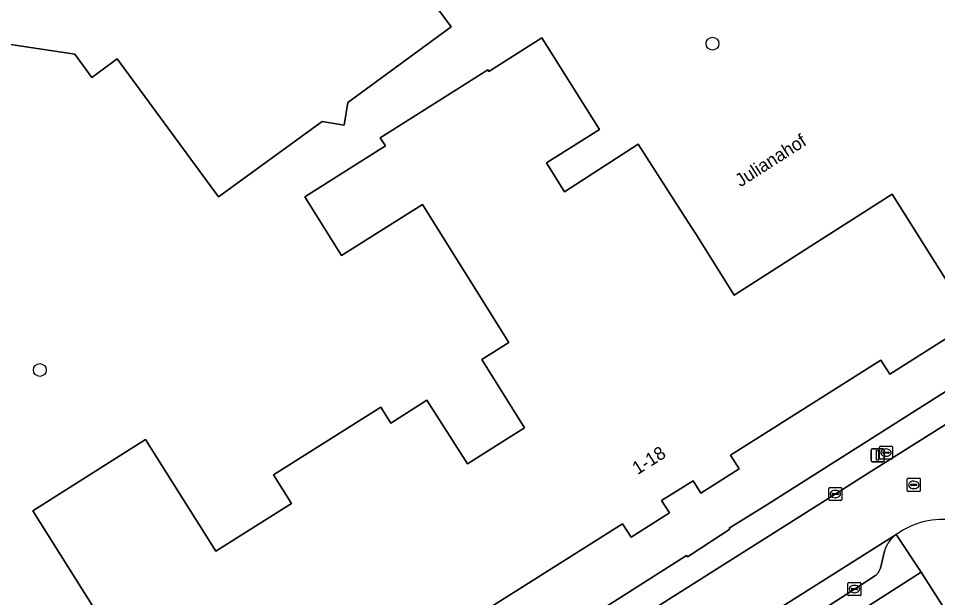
# Model space of a CAD drawing. Extents: x 160663 to 161506, y 382245 to 383291.
# Drawn here: x 160715.1 to 160785.3, y 383175.5 to 383219.7 of the extents above; entities that cross this region are included whole.
import ezdxf

# ---------------------------------------------------------------- set-up
doc = ezdxf.new("R2010")
doc.units = 0
for name, color, linetype in [('IMGEO_Boom', 7, 'Continuous'), ('IMGEO_Brandkraan', 7, 'Continuous'), ('IMGEO_Erf', 7, 'Continuous'), ('IMGEO_Kolk', 7, 'Continuous'), ('IMGEO_Lichtmast', 7, 'Continuous'), ('IMGEO_Openbare_ruimte_label', 7, 'Continuous'), ('IMGEO_Pand', 7, 'Continuous'), ('IMGEO_Pand_nummerreeks', 7, 'Continuous'), ('IMGEO_Parkeervlak_open', 7, 'Continuous'), ('IMGEO_Rijbaan_lokaal_open', 7, 'Continuous'), ('IMGEO_Rioolput', 7, 'Continuous'), ('IMGEO_Voetpad_open', 7, 'Continuous')]:
    doc.layers.add(name, color=color, linetype=linetype)

msp = doc.modelspace()

# ---------------------------------------------------------------- linework, layer by layer
at = {"layer": 'IMGEO_Boom'}
for centre in [(160768.069, 383217.764), (160716.701, 383192.839)]:
    msp.add_circle(centre, 0.489, dxfattribs=at)
at = {"layer": 'IMGEO_Brandkraan'}
for p, q in [((160780.813, 383186.096), (160780.813, 383186.948)), ((160780.888, 383187.022), (160781.74, 383187.022)), ((160781.301, 383186.802), (160781.326, 383186.802)), ((160781.814, 383186.948), (160781.814, 383186.096)), ((160781.74, 383186.022), (160780.888, 383186.022)), ((160781.072, 383186.516), (160781.072, 383186.528)), ((160781.51, 383186.479), (160781.112, 383186.479)), ((160781.115, 383186.565), (160781.513, 383186.565)), ((160781.324, 383186.242), (160781.299, 383186.242)), ((160781.556, 383186.528), (160781.556, 383186.516))]:
    msp.add_line(p, q, dxfattribs=at)
for points in [[(160780.813, 383186.096), (160780.813, 383186.948)], [(160780.888, 383187.022), (160781.74, 383187.022)], [(160781.814, 383186.948), (160781.814, 383186.096)], [(160781.74, 383186.022), (160780.888, 383186.022)]]:
    msp.add_lwpolyline(points, dxfattribs=at)
for centre, radius, start, end in [((160780.89, 383186.946), 0.0765, 91.55205, 178.44795), ((160780.89, 383186.946), 0.0765, 91.55205, 178.44795), ((160781.738, 383186.946), 0.0765, 1.55205, 88.44795), ((160781.738, 383186.946), 0.0765, 1.55205, 88.44795), ((160780.89, 383186.098), 0.0765, 181.55205, 268.44795), ((160780.89, 383186.098), 0.0765, 181.55205, 268.44795), ((160781.112, 383186.525), 0.0403, 85.87752, 175.75265), ((160781.109, 383186.515), 0.0366, 178.93798, 274.71019), ((160781.513, 383186.522), 0.043, 264.86636, 352.45326), ((160781.517, 383186.527), 0.0386, 1.73085, 96.63898), ((160781.738, 383186.098), 0.0765, 271.55205, 358.44795), ((160781.738, 383186.098), 0.0765, 271.55205, 358.44795)]:
    msp.add_arc(centre, radius, start, end, dxfattribs=at)
for centre, major_axis, ratio, start_param, end_param in [((160781.3, 383186.522), (-0.387, 0.002), 0.722429, 4.712389, 7.853982), ((160781.325, 383186.522), (-0.39, 0.002), 0.717154, 1.570796, 4.712389)]:
    msp.add_ellipse(centre, major_axis=major_axis, ratio=ratio, start_param=start_param, end_param=end_param, dxfattribs=at)
at = {"layer": 'IMGEO_Erf'}
for points in [[(160740.336, 383229.582), (160748.104, 383219.035), (160740.221, 383213.255), (160739.944, 383211.542), (160738.252, 383211.811), (160730.354, 383206.06), (160722.607, 383216.6), (160720.665, 383215.187), (160719.369, 383216.946), (160713.6, 383217.83), (160708.657, 383218.588), (160709.673, 383225.118)], [(160724.191, 383169.333), (160716.168, 383182.089), (160724.771, 383187.521), (160730.139, 383178.986), (160735.914, 383182.644), (160734.541, 383184.817), (160742.738, 383189.996), (160743.515, 383188.774), (160746.247, 383190.523), (160749.352, 383185.672), (160753.714, 383188.406), (160750.443, 383193.636), (160752.509, 383194.944), (160745.931, 383205.479), (160739.749, 383201.572), (160736.926, 383206.056), (160743.091, 383209.953), (160742.702, 383210.57), (160750.91, 383215.752), (160750.984, 383215.634), (160755.041, 383218.196), (160759.445, 383211.207), (160755.384, 383208.648), (160756.77, 383206.449), (160762.394, 383210.073), (160766.45, 383203.778), (160766.785, 383203.243), (160769.718, 383198.549), (160774.896, 383201.857), (160781.782, 383206.257), (160787.928, 383196.514), (160781.611, 383192.511), (160780.931, 383193.584), (160769.454, 383186.323), (160770.111, 383185.284), (160767.179, 383183.428), (160766.591, 383184.358), (160764.181, 383182.859), (160764.777, 383181.934), (160761.869, 383180.063), (160761.204, 383181.097), (160749.748, 383173.844)], [(160757.849, 383173.421), (160766.092, 383178.668), (160766.151, 383178.573), (160766.522, 383178.802), (160769.404, 383180.67), (160769.35, 383180.762), (160772.211, 383182.539), (160787.728, 383192.359)]]:
    msp.add_lwpolyline(points, dxfattribs=at)
at = {"layer": 'IMGEO_Kolk'}
for p, q in [((160776.946, 383182.936), (160776.946, 383183.788)), ((160777.021, 383183.862), (160777.873, 383183.862)), ((160777.947, 383183.788), (160777.947, 383182.936)), ((160777.205, 383183.356), (160777.205, 383183.368)), ((160777.643, 383183.319), (160777.245, 383183.319)), ((160777.248, 383183.405), (160777.646, 383183.405)), ((160777.457, 383183.082), (160777.432, 383183.082)), ((160777.434, 383183.642), (160777.459, 383183.642)), ((160777.689, 383183.368), (160777.689, 383183.356)), ((160777.873, 383182.862), (160777.021, 383182.862)), ((160778.406, 383175.675), (160778.406, 383176.527)), ((160778.481, 383176.601), (160779.333, 383176.601)), ((160778.665, 383176.095), (160778.665, 383176.107)), ((160779.103, 383176.058), (160778.705, 383176.058)), ((160778.708, 383176.144), (160779.106, 383176.144)), ((160778.894, 383176.381), (160778.919, 383176.381)), ((160779.149, 383176.107), (160779.149, 383176.095)), ((160779.407, 383176.527), (160779.407, 383175.675)), ((160779.333, 383175.601), (160778.481, 383175.601)), ((160778.917, 383175.821), (160778.892, 383175.821))]:
    msp.add_line(p, q, dxfattribs=at)
for points in [[(160776.946, 383182.936), (160776.946, 383183.788)], [(160777.021, 383183.862), (160777.873, 383183.862)], [(160777.947, 383183.788), (160777.947, 383182.936)], [(160777.873, 383182.862), (160777.021, 383182.862)], [(160778.406, 383175.675), (160778.406, 383176.527)], [(160778.481, 383176.601), (160779.333, 383176.601)], [(160779.407, 383176.527), (160779.407, 383175.675)], [(160779.333, 383175.601), (160778.481, 383175.601)]]:
    msp.add_lwpolyline(points, dxfattribs=at)
for centre, radius, start, end in [((160777.023, 383183.786), 0.0765, 91.55205, 178.44795), ((160777.023, 383183.786), 0.0765, 91.55205, 178.44795), ((160777.871, 383183.786), 0.0765, 1.55205, 88.44795), ((160777.871, 383183.786), 0.0765, 1.55205, 88.44795), ((160777.245, 383183.365), 0.0403, 85.87752, 175.75265), ((160777.242, 383183.355), 0.0366, 178.93798, 274.71019), ((160777.646, 383183.362), 0.043, 264.86636, 352.45326), ((160777.65, 383183.367), 0.0386, 1.73085, 96.63898), ((160777.023, 383182.938), 0.0765, 181.55205, 268.44795), ((160777.023, 383182.938), 0.0765, 181.55205, 268.44795), ((160777.871, 383182.938), 0.0765, 271.55205, 358.44795), ((160777.871, 383182.938), 0.0765, 271.55205, 358.44795), ((160778.483, 383176.525), 0.0765, 91.55205, 178.44795), ((160778.483, 383176.525), 0.0765, 91.55205, 178.44795), ((160778.705, 383176.104), 0.0403, 85.87752, 175.75265), ((160778.702, 383176.094), 0.0366, 178.93798, 274.71019), ((160779.106, 383176.101), 0.043, 264.86636, 352.45326), ((160779.11, 383176.106), 0.0386, 1.73085, 96.63898), ((160779.331, 383176.525), 0.0765, 1.55205, 88.44795), ((160779.331, 383176.525), 0.0765, 1.55205, 88.44795), ((160778.483, 383175.677), 0.0765, 181.55205, 268.44795), ((160778.483, 383175.677), 0.0765, 181.55205, 268.44795), ((160779.331, 383175.677), 0.0765, 271.55205, 358.44795), ((160779.331, 383175.677), 0.0765, 271.55205, 358.44795)]:
    msp.add_arc(centre, radius, start, end, dxfattribs=at)
for centre, major_axis, ratio, start_param, end_param in [((160777.433, 383183.362), (-0.387, 0.002), 0.722429, 4.712389, 7.853982), ((160777.458, 383183.362), (-0.39, 0.002), 0.717154, 1.570796, 4.712389), ((160778.893, 383176.101), (-0.387, 0.002), 0.722429, 4.712389, 7.853982), ((160778.918, 383176.101), (-0.39, 0.002), 0.717154, 1.570796, 4.712389)]:
    msp.add_ellipse(centre, major_axis=major_axis, ratio=ratio, start_param=start_param, end_param=end_param, dxfattribs=at)
at = {"layer": 'IMGEO_Lichtmast'}
for p, q in [((160780.18, 383185.921), (160780.18, 383186.721)), ((160780.18, 383186.721), (160780.18, 383185.921)), ((160780.28, 383186.821), (160781.07, 383186.821)), ((160781.07, 383186.821), (160780.28, 383186.821)), ((160781.17, 383186.721), (160781.17, 383185.921)), ((160781.17, 383185.921), (160781.17, 383186.721)), ((160781.07, 383185.821), (160780.28, 383185.821)), ((160780.28, 383185.821), (160781.07, 383185.821))]:
    msp.add_line(p, q, dxfattribs=at)
msp.add_lwpolyline([(160780.6, 383186.696), (160780.75, 383186.696), (160780.75, 383185.946), (160780.6, 383185.946), (160780.6, 383186.696)], dxfattribs=at)
for centre, start, end in [((160780.28, 383186.721), 90, 180), ((160780.28, 383186.721), 90, 180), ((160781.07, 383186.721), 0, 90), ((160781.07, 383186.721), 360, 90), ((160780.28, 383185.921), 180, 270), ((160780.28, 383185.921), 180, 270), ((160781.07, 383185.921), 270, 0), ((160781.07, 383185.921), 270, 0)]:
    msp.add_arc(centre, 0.1, start, end, dxfattribs=at)
at = {"layer": 'IMGEO_Pand'}
for points in [[(160709.673, 383225.118), (160708.657, 383218.588), (160713.6, 383217.83), (160719.369, 383216.946), (160720.665, 383215.187), (160722.607, 383216.6), (160730.354, 383206.06), (160738.252, 383211.811), (160739.944, 383211.542), (160740.221, 383213.255), (160748.104, 383219.035), (160740.336, 383229.582)], [(160749.748, 383173.844), (160761.204, 383181.097), (160761.869, 383180.063), (160764.777, 383181.934), (160764.181, 383182.859), (160766.591, 383184.358), (160767.179, 383183.428), (160770.111, 383185.284), (160769.454, 383186.323), (160780.931, 383193.584), (160781.611, 383192.511), (160787.928, 383196.514), (160781.782, 383206.257), (160774.896, 383201.857), (160769.718, 383198.549), (160766.785, 383203.243), (160766.45, 383203.778), (160762.394, 383210.073), (160756.77, 383206.449), (160755.384, 383208.648), (160759.445, 383211.207), (160755.041, 383218.196), (160750.984, 383215.634), (160750.91, 383215.752), (160742.702, 383210.57), (160743.091, 383209.953), (160736.926, 383206.056), (160739.749, 383201.572), (160745.931, 383205.479), (160752.509, 383194.944), (160750.443, 383193.636), (160753.714, 383188.406), (160749.352, 383185.672), (160746.247, 383190.523), (160743.515, 383188.774), (160742.738, 383189.996), (160734.541, 383184.817), (160735.914, 383182.644), (160730.139, 383178.986), (160724.771, 383187.521), (160716.168, 383182.089), (160724.191, 383169.333)]]:
    msp.add_lwpolyline(points, dxfattribs=at)
msp.add_lwpolyline([(160792.517, 383164.025), (160792.265, 383164.241), (160792.193, 383164.355), (160790.505, 383167.212), (160784.001, 383177.386), (160766.141, 383165.953), (160765.928, 383165.817), (160768.259, 383162.105), (160771.518, 383157.032), (160781.101, 383163.193), (160782.701, 383160.649), (160784.524, 383157.749), (160784.988, 383158.041), (160791.86, 383162.427), (160792.16, 383162.515)], close=True, dxfattribs=at)
at = {"layer": 'IMGEO_Parkeervlak_open'}
for points in [[(160782.092, 383180.262), (160760.748, 383166.776), (160741.67, 383154.715), (160738.378, 383152.575)], [(160780.887, 383177.7), (160781.201, 383178.989)], [(160742.252, 383152.613), (160761.937, 383165.219), (160765.498, 383167.522), (160767.734, 383168.914), (160778.907, 383176.101), (160780.446, 383177.087)]]:
    msp.add_lwpolyline(points, dxfattribs=at)
for centre, radius, start, end in [((160783.374, 383178.416), 2.247, 124.78487, 165.23713), ((160779.92, 383177.93), 0.994, 301.94033, 346.59623)]:
    msp.add_arc(centre, radius, start, end, dxfattribs=at)
at = {"layer": 'IMGEO_Rijbaan_lokaal_open'}
for points in [[(160786.581, 383181.35), (160787.866, 383180.98), (160792.914, 383184.239), (160789.679, 383189.292), (160788.862, 383190.569), (160779.683, 383184.772), (160777.448, 383183.361), (160758.342, 383171.276), (160738.728, 383158.856), (160738.179, 383158.496)], [(160699.36, 383124.342), (160715.515, 383136.116), (160730.718, 383147.098), (160738.378, 383152.575), (160741.67, 383154.715), (160760.748, 383166.776), (160782.092, 383180.262)]]:
    msp.add_lwpolyline(points, dxfattribs=at)
msp.add_arc((160785.651, 383175.382), 6.04, 81.14208, 126.10607, dxfattribs=at)
at = {"layer": 'IMGEO_Rioolput'}
for p, q in [((160782.939, 383183.636), (160782.939, 383184.488)), ((160783.014, 383184.562), (160783.866, 383184.562)), ((160783.94, 383184.488), (160783.94, 383183.636)), ((160783.198, 383184.056), (160783.198, 383184.068)), ((160783.636, 383184.019), (160783.238, 383184.019)), ((160783.241, 383184.105), (160783.639, 383184.105)), ((160783.45, 383183.782), (160783.425, 383183.782)), ((160783.427, 383184.342), (160783.452, 383184.342)), ((160783.682, 383184.068), (160783.682, 383184.056)), ((160783.866, 383183.562), (160783.014, 383183.562))]:
    msp.add_line(p, q, dxfattribs=at)
for points in [[(160782.939, 383183.636), (160782.939, 383184.488)], [(160783.014, 383184.562), (160783.866, 383184.562)], [(160783.94, 383184.488), (160783.94, 383183.636)], [(160783.866, 383183.562), (160783.014, 383183.562)]]:
    msp.add_lwpolyline(points, dxfattribs=at)
for centre, radius, start, end in [((160783.016, 383184.486), 0.0765, 91.55205, 178.44795), ((160783.016, 383184.486), 0.0765, 91.55205, 178.44795), ((160783.864, 383184.486), 0.0765, 1.55205, 88.44795), ((160783.864, 383184.486), 0.0765, 1.55205, 88.44795), ((160783.238, 383184.065), 0.0403, 85.87752, 175.75265), ((160783.235, 383184.055), 0.0366, 178.93798, 274.71019), ((160783.639, 383184.062), 0.043, 264.86636, 352.45326), ((160783.643, 383184.067), 0.0386, 1.73085, 96.63898), ((160783.016, 383183.638), 0.0765, 181.55205, 268.44795), ((160783.016, 383183.638), 0.0765, 181.55205, 268.44795), ((160783.864, 383183.638), 0.0765, 271.55205, 358.44795), ((160783.864, 383183.638), 0.0765, 271.55205, 358.44795)]:
    msp.add_arc(centre, radius, start, end, dxfattribs=at)
for centre, major_axis, ratio, start_param, end_param in [((160783.426, 383184.062), (-0.387, 0.002), 0.722429, 4.712389, 7.853982), ((160783.451, 383184.062), (-0.39, 0.002), 0.717154, 1.570796, 4.712389)]:
    msp.add_ellipse(centre, major_axis=major_axis, ratio=ratio, start_param=start_param, end_param=end_param, dxfattribs=at)
at = {"layer": 'IMGEO_Voetpad_open'}
for points in [[(160788.862, 383190.569), (160787.728, 383192.359), (160772.211, 383182.539), (160769.35, 383180.762), (160769.404, 383180.67), (160766.522, 383178.802), (160766.151, 383178.573), (160766.092, 383178.668), (160757.849, 383173.421), (160730.374, 383156.128), (160731.748, 383153.974), (160732.932, 383154.846)], [(160738.179, 383158.496), (160738.728, 383158.856), (160758.342, 383171.276), (160777.448, 383183.361), (160779.683, 383184.772), (160788.862, 383190.569)], [(160780.446, 383177.087), (160778.907, 383176.101), (160767.734, 383168.914), (160765.498, 383167.522), (160765.814, 383167.018), (160765.58, 383166.855), (160766.141, 383165.953), (160784.001, 383177.386), (160782.092, 383180.262)], [(160782.092, 383180.262), (160784.001, 383177.386), (160790.505, 383167.212)], [(160781.201, 383178.989), (160780.887, 383177.7)]]:
    msp.add_lwpolyline(points, dxfattribs=at)
for centre, radius, start, end in [((160785.651, 383175.382), 6.04, 81.14208, 126.10607), ((160783.374, 383178.416), 2.247, 124.78487, 165.23713), ((160779.92, 383177.93), 0.994, 301.94033, 346.59623)]:
    msp.add_arc(centre, radius, start, end, dxfattribs=at)

# ---------------------------------------------------------------- texts
at = {"layer": 'IMGEO_Openbare_ruimte_label'}
msp.add_text('Julianahof', height=1, rotation=32.67328, dxfattribs=at).set_placement((160770.205, 383206.777))
at = {"layer": 'IMGEO_Pand_nummerreeks'}
msp.add_text('1-18', height=1, rotation=32.3524, dxfattribs=at).set_placement((160762.342, 383184.801))

doc.saveas('drawing.dxf')
